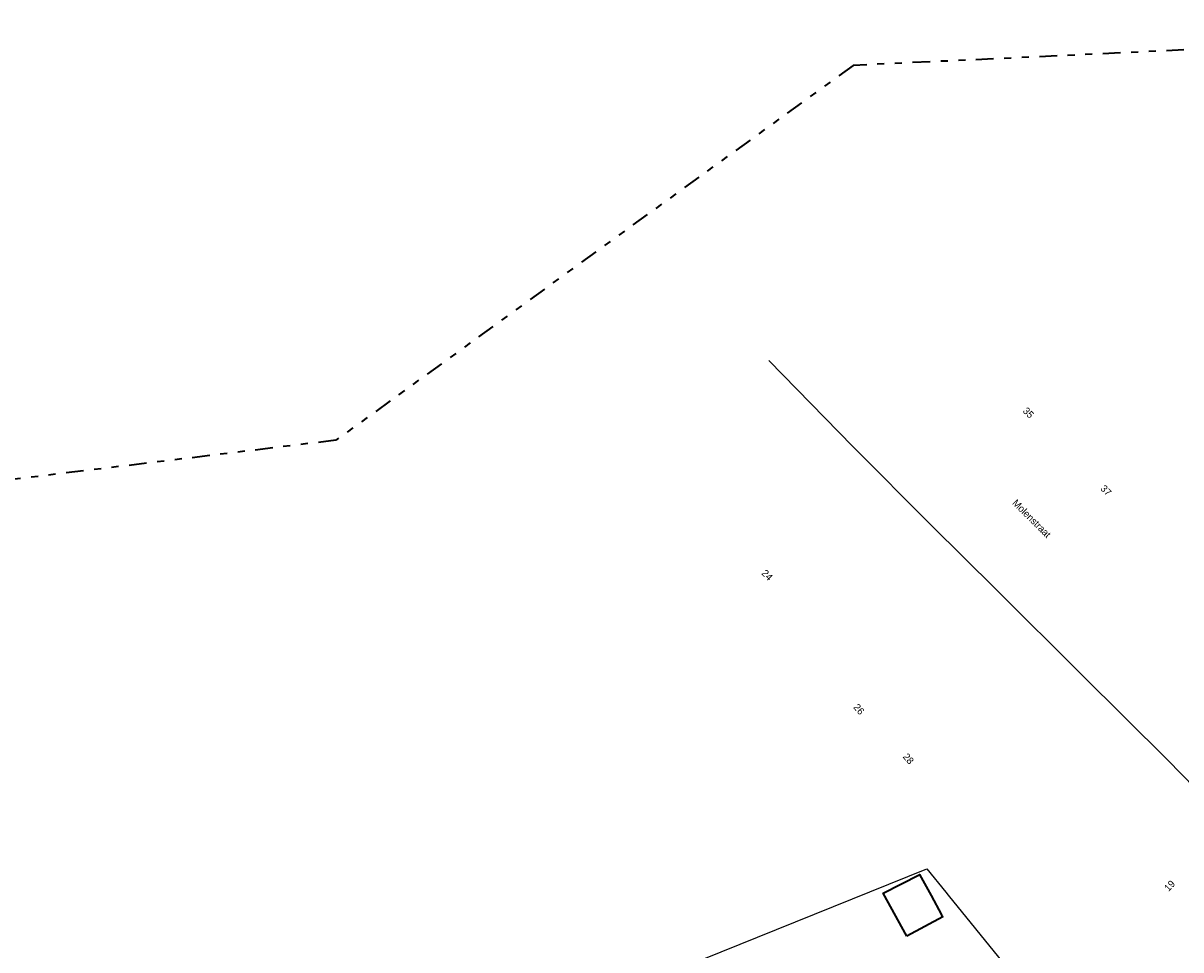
# Model space of a CAD drawing. Header units: metres. Extents: x 169249 to 194689, y 406250 to 412203.
# Tile 410 of 442: x 192609 to 192773, y 412071 to 412203. Entities that reach past the tile are written whole.
import ezdxf
from ezdxf.enums import TextEntityAlignment as Align

# ---------------------------------------------------------------- set-up
doc = ezdxf.new("R2010")
doc.units = ezdxf.units.M
doc.linetypes.add('BGT_NLCS_N264$0$AL-TEKENBLADGRENS', pattern=[11.5, 2.5, -1.5, 1, -1.5, 1, -1.5, 2.5])
for name, color, linetype in [('BGT_NLCS_N264$0$B-WE-IE-TERREINAFSCHEIDING_KUNSTMATIG_HEKWERK_RASTER-G', 252, 'CONTINUOUS'), ('BGT_NLCS_N264$0$B-WE-VW-MARKERING-G', 252, 'CONTINUOUS'), ('BGT_NLCS_N264$0$Label_Nummeraanduidingreeks', 252, 'CONTINUOUS'), ('BGT_NLCS_N264$0$Label_Openbareruimte', 252, 'CONTINUOUS')]:
    doc.layers.add(name, color=color, linetype=linetype)
for name, color, linetype, lineweight in [('BGT_NLCS_N264$0$B-WE-OG-TOPOGRAFIE_BEBOUWING-G', 252, 'CONTINUOUS', 35), ('BGT_NLCS_N264$0$X-XX-AL-TEKENBLADGRENS-G', 252, 'BGT_NLCS_N264$0$AL-TEKENBLADGRENS', 35), ('X-XX-AL-REFERENTIE-G', 7, 'CONTINUOUS', 18)]:
    doc.layers.add(name, color=color, linetype=linetype, lineweight=lineweight)
doc.styles.add('BGT_NLCS_N264$0$STANDARD', font='txt')

# ---------------------------------------------------------------- blocks, each defined once
blk = doc.blocks.new('BGT_NLCS_N264')
at = {"layer": 'BGT_NLCS_N264$0$B-WE-IE-TERREINAFSCHEIDING_KUNSTMATIG_HEKWERK_RASTER-G'}
blk.add_polyline3d([(192702.86, 412068.98, 12.88), (192737.39, 412082.9, 12.86), (192740.08, 412079.58, 12.82), (192740.41, 412079.17, 12.81), (192748.15, 412069.6, 12.7), (192748.41, 412069.31, 12.7)], dxfattribs=at)
at = {"layer": 'BGT_NLCS_N264$0$B-WE-OG-TOPOGRAFIE_BEBOUWING-G'}
blk.add_polyline3d([(192734.57, 412073.33, 15.48), (192731.2, 412079.42, 15.46), (192731.22, 412079.43, 15.46), (192736.32, 412082.05, 15.46), (192736.35, 412082.07, 15.46), (192737.99, 412079.09, 15.49), (192739.48, 412076.37, 15.52), (192739.64, 412076.09, 15.52), (192734.57, 412073.33, 15.48)], dxfattribs=at)
at = {"layer": 'BGT_NLCS_N264$0$B-WE-VW-MARKERING-G', "linetype": 'Continuous'}
blk.add_polyline3d([(192714.98, 412154.91, 13.59), (192718.96, 412150.81, 13.59), (192726.91, 412142.69, 13.62), (192737.99, 412131.57, 13.55), (192747.2, 412122.47, 13.5), (192759.35, 412110.35, 13.47), (192771.48, 412098.33, 13.51), (192775.45, 412094.26, 13.5), (192779.18, 412089.96, 13.48), (192785.14, 412081.37, 13.47)], dxfattribs=at)
at = {"layer": 'BGT_NLCS_N264$0$X-XX-AL-TEKENBLADGRENS-G'}
blk.add_polyline3d([(193288.77, 411909.29, 0), (192854.73, 412202.67, 0), (192726.93, 412196.68, 0), (192653.66, 412143.59, 0), (192459.76, 412120.08, 0), (192377.22, 412094.45, 0), (192177.48, 411981.55, 0), (191911.91, 411939.98, 0), (191671.42, 411993.05, 0), (191101.65, 411962.5, 0), (190130.85, 411743.35, 0)], dxfattribs=at)
at = {"layer": 'BGT_NLCS_N264$0$Label_Nummeraanduidingreeks', "color": 7, "lineweight": 18, "style": 'BGT_NLCS_N264$0$STANDARD'}
for s, rotation, p in [('35', -45, (192751.78, 412147.49)), ('37', -45, (192762.78, 412136.49)), ('24', -45, (192714.78, 412124.5)), ('26', -49, (192727.78, 412105.49)), ('28', -49, (192734.78, 412098.49)), ('19', 46, (192771.78, 412080.49))]:
    blk.add_text(s, height=1, rotation=rotation, dxfattribs=at).set_placement(p, align=Align.MIDDLE)
at = {"layer": 'BGT_NLCS_N264$0$Label_Openbareruimte', "color": 252, "lineweight": 18, "style": 'BGT_NLCS_N264$0$STANDARD'}
blk.add_text('Molenstraat', height=1, rotation=-44.7975, dxfattribs=at).set_placement((192752.26, 412132.51), align=Align.MIDDLE)

msp = doc.modelspace()

# ---------------------------------------------------------------- block references
at = {"layer": 'X-XX-AL-REFERENTIE-G'}
msp.add_blockref('BGT_NLCS_N264', (0, 0), dxfattribs=at)

doc.saveas('drawing.dxf')
